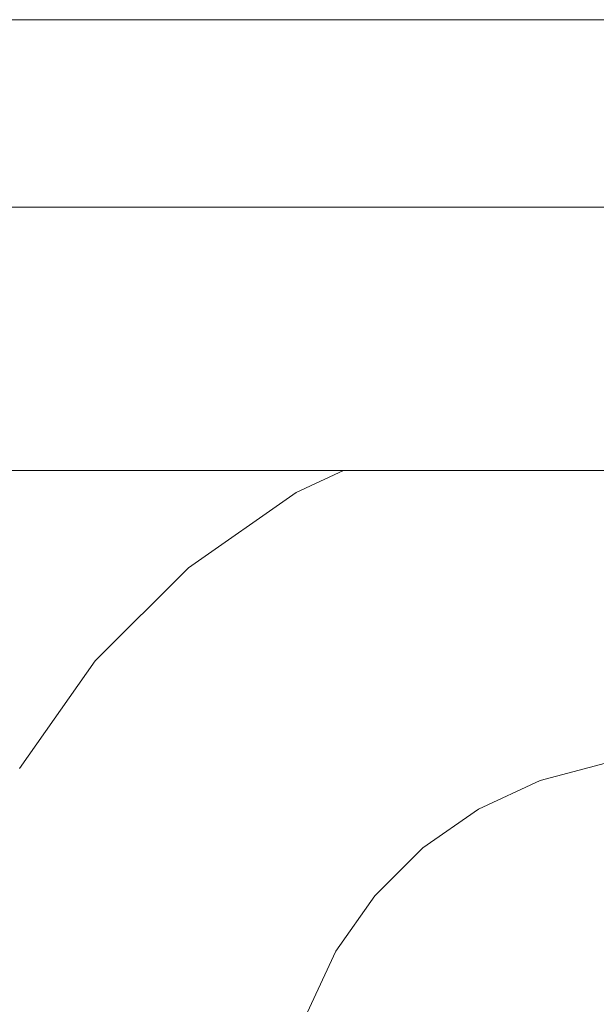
# Model space of a CAD drawing. Header units: millimetres. Extents: x -30280 to 309309, y -17460 to 4378.
# Tile 522 of 656: x 150482 to 150507, y -14493 to -14450. Entities that reach past the tile are written whole.
import ezdxf

# ---------------------------------------------------------------- set-up
doc = ezdxf.new("R2010")
doc.units = ezdxf.units.MM
doc.header["$MEASUREMENT"] = 0
doc.linetypes.add('Wipeout_Contour', pattern=[1000, 0, -1000])
doc.layers.add('P1_PLANTA PRIMERA_4_Nuevo_08_E_Envans secs', color=7, linetype='Continuous')
doc.layers.add('P1_PLANTA PRIMERA_4_Nuevo_09_EI_Mobiliari general', color=7, linetype='Continuous')
doc.layers.add('P1_PLANTA PRIMERA_4_Nuevo_09_EI_Mobiliari general_Pluma_Nº__1', color=7, linetype='Continuous', lineweight=5)

msp = doc.modelspace()

# ---------------------------------------------------------------- wipeouts: each hides what was drawn before it
at = {"color": 254, "linetype": 'Wipeout_Contour', "lineweight": 0, "ltscale": 11546169.40718183}
msp.add_wipeout([(147377.62, -12475.052), (147377.62, -14920.051), (147901.155, -14920.052), (147903.854, -14904.977), (147970.958, -14530.194), (147971.595, -14527.856), (147975.525, -14505.564), (147953.929, -14505.564), (147953.929, -14449.995), (147967.565, -14023.885), (148390.293, -14023.885), (148403.857, -14449.995), (148403.929, -14505.564), (148382.333, -14505.564), (148386.263, -14527.856), (148386.9, -14530.194), (148428.929, -14764.931), (148470.958, -14530.194), (148471.595, -14527.856), (148475.525, -14505.564), (148453.929, -14505.564), (148453.929, -14449.995), (148467.565, -14023.885), (148890.293, -14023.885), (148903.857, -14449.995), (148903.929, -14505.564), (148882.333, -14505.564), (148886.263, -14527.856), (148886.9, -14530.194), (148928.929, -14764.931), (148970.958, -14530.194), (148971.595, -14527.856), (148975.525, -14505.564), (148953.929, -14505.564), (148953.929, -14449.995), (148967.565, -14023.885), (149390.293, -14023.885), (149403.857, -14449.995), (149403.929, -14505.564), (149382.333, -14505.564), (149386.263, -14527.856), (149386.9, -14530.194), (149428.929, -14764.931), (149470.958, -14530.194), (149471.595, -14527.856), (149475.525, -14505.564), (149453.929, -14505.564), (149453.929, -14449.995), (149467.565, -14023.885), (149890.293, -14023.885), (149903.857, -14449.995), (149903.929, -14505.564), (149882.333, -14505.564), (149886.263, -14527.856), (149886.9, -14530.194), (149928.929, -14764.931), (149970.958, -14530.194), (149971.595, -14527.856), (149975.525, -14505.564), (149953.929, -14505.564), (149953.929, -14449.995), (149967.565, -14023.885), (150390.293, -14023.885), (150403.857, -14449.995), (150403.929, -14505.564), (150382.333, -14505.564), (150386.263, -14527.856), (150386.9, -14530.194), (150428.929, -14764.931), (150470.958, -14530.194), (150471.595, -14527.856), (150475.525, -14505.564), (150453.929, -14505.564), (150453.929, -14449.995), (150467.565, -14023.885), (150732.62, -14023.885), (150732.62, -12475.052)], dxfattribs=at).dxf.layer = 'P1_PLANTA PRIMERA_4_Nuevo_08_E_Envans secs'

# ---------------------------------------------------------------- next in the draw order: linework, layer by layer
at = {"layer": 'P1_PLANTA PRIMERA_4_Nuevo_09_EI_Mobiliari general_Pluma_Nº__1', "color": 7, "linetype": 'Continuous', "lineweight": 5}
msp.add_line((150903.929, -14449.995), (150453.929, -14449.995), dxfattribs=at)

# ---------------------------------------------------------------- next in the draw order: wipeouts: each hides what was drawn before it
at = {"color": 254, "linetype": 'Wipeout_Contour', "lineweight": 0, "ltscale": 605481.373048}
msp.add_wipeout([(150453.929, -14452.114), (150903.929, -14452.114), (150903.929, -14450.529), (150453.929, -14450.529)], dxfattribs=at).dxf.layer = 'P1_PLANTA PRIMERA_4_Nuevo_09_EI_Mobiliari general'
at = {"color": 254, "linetype": 'Wipeout_Contour', "lineweight": 0, "ltscale": 1511738.382006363}
msp.add_wipeout([(150453.929, -14469.75), (150453.929, -14505.297), (150475.572, -14505.297), (150477.638, -14493.585), (150479.13, -14488.018), (150481.569, -14482.795), (150484.879, -14478.077), (150488.96, -14474.006), (150493.686, -14470.707), (150495.751, -14469.75)], dxfattribs=at).dxf.layer = 'P1_PLANTA PRIMERA_4_Nuevo_09_EI_Mobiliari general'

# ---------------------------------------------------------------- next in the draw order: wipeouts: each hides what was drawn before it
at = {"color": 254, "linetype": 'Wipeout_Contour', "lineweight": 0, "ltscale": 605482.169934}
msp.add_wipeout([(150453.929, -14452.114), (150453.929, -14454.702), (150903.929, -14454.702), (150903.929, -14452.114)], dxfattribs=at).dxf.layer = 'P1_PLANTA PRIMERA_4_Nuevo_09_EI_Mobiliari general'
at = {"color": 254, "linetype": 'Wipeout_Contour', "lineweight": 0, "ltscale": 605486.210423}
msp.add_wipeout([(150453.929, -14469.75), (150903.929, -14469.75), (150903.929, -14458.215), (150453.929, -14458.215)], dxfattribs=at).dxf.layer = 'P1_PLANTA PRIMERA_4_Nuevo_09_EI_Mobiliari general'
at = {"color": 254, "linetype": 'Wipeout_Contour', "lineweight": 0, "ltscale": 4238475.452403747}
msp.add_wipeout([(150491.819, -14505.297), (150497.826, -14503.696), (150503.486, -14503.223), (150678.929, -14503.678), (150854.372, -14503.196), (150860.032, -14503.696), (150865.582, -14505.147), (150864.463, -14496.363), (150863.694, -14493.495), (150862.438, -14490.805), (150860.733, -14488.374), (150858.631, -14486.277), (150856.196, -14484.578), (150853.503, -14483.328), (150850.633, -14482.566), (150847.674, -14482.315), (150692.121, -14482.728), (150678.929, -14482.764), (150665.738, -14482.801), (150510.184, -14482.293), (150507.225, -14482.566), (150504.355, -14483.328), (150501.662, -14484.578), (150499.227, -14486.277), (150497.125, -14488.374), (150495.42, -14490.805), (150494.164, -14493.495), (150493.395, -14496.363)], dxfattribs=at).dxf.layer = 'P1_PLANTA PRIMERA_4_Nuevo_09_EI_Mobiliari general'
at = {"color": 254, "linetype": 'Wipeout_Contour', "lineweight": 0, "ltscale": 453528.999824}
msp.add_wipeout([(150481.674, -14482.856), (150479.245, -14488.059), (150481.987, -14483.037)], dxfattribs=at).dxf.layer = 'P1_PLANTA PRIMERA_4_Nuevo_09_EI_Mobiliari general'
at = {"color": 254, "linetype": 'Wipeout_Contour', "lineweight": 0, "ltscale": 604711.43003}
msp.add_wipeout([(150481.815, -14488.996), (150480.452, -14494.081), (150481.577, -14494.279), (150482.889, -14489.387)], dxfattribs=at).dxf.layer = 'P1_PLANTA PRIMERA_4_Nuevo_09_EI_Mobiliari general'

# ---------------------------------------------------------------- next in the draw order: wipeouts: each hides what was drawn before it
at = {"color": 254, "linetype": 'Wipeout_Contour', "lineweight": 0, "ltscale": 605483.335196}
msp.add_wipeout([(150453.929, -14454.702), (150453.929, -14458.215), (150903.929, -14458.215), (150903.929, -14454.702)], dxfattribs=at).dxf.layer = 'P1_PLANTA PRIMERA_4_Nuevo_09_EI_Mobiliari general'
at = {"color": 254, "linetype": 'Wipeout_Contour', "lineweight": 0, "ltscale": 453536.518387}
msp.add_wipeout([(150484.972, -14478.155), (150481.674, -14482.856), (150485.248, -14478.387)], dxfattribs=at).dxf.layer = 'P1_PLANTA PRIMERA_4_Nuevo_09_EI_Mobiliari general'

# ---------------------------------------------------------------- next in the draw order: linework, layer by layer
at = {"layer": 'P1_PLANTA PRIMERA_4_Nuevo_09_EI_Mobiliari general_Pluma_Nº__1', "color": 7, "linetype": 'Continuous', "lineweight": 5}
msp.add_line((150903.929, -14458.215), (150453.929, -14458.215), dxfattribs=at)

# ---------------------------------------------------------------- next in the draw order: wipeouts: each hides what was drawn before it
at = {"color": 254, "linetype": 'Wipeout_Contour', "lineweight": 0, "ltscale": 453546.606216}
msp.add_wipeout([(150489.038, -14474.099), (150484.972, -14478.155), (150489.269, -14474.376)], dxfattribs=at).dxf.layer = 'P1_PLANTA PRIMERA_4_Nuevo_09_EI_Mobiliari general'
at = {"color": 254, "linetype": 'Wipeout_Contour', "lineweight": 0, "ltscale": 453530.276693}
msp.add_wipeout([(150481.987, -14483.037), (150479.584, -14488.183), (150482.497, -14483.332)], dxfattribs=at).dxf.layer = 'P1_PLANTA PRIMERA_4_Nuevo_09_EI_Mobiliari general'

# ---------------------------------------------------------------- next in the draw order: wipeouts: each hides what was drawn before it
at = {"color": 254, "linetype": 'Wipeout_Contour', "lineweight": 0, "ltscale": 453558.948197}
msp.add_wipeout([(150493.747, -14470.813), (150489.038, -14474.099), (150493.927, -14471.126)], dxfattribs=at).dxf.layer = 'P1_PLANTA PRIMERA_4_Nuevo_09_EI_Mobiliari general'
at = {"color": 254, "linetype": 'Wipeout_Contour', "lineweight": 0, "ltscale": 453537.676307}
msp.add_wipeout([(150485.248, -14478.387), (150481.987, -14483.037), (150485.699, -14478.766)], dxfattribs=at).dxf.layer = 'P1_PLANTA PRIMERA_4_Nuevo_09_EI_Mobiliari general'
at = {"color": 254, "linetype": 'Wipeout_Contour', "lineweight": 0, "ltscale": 453532.1645}
msp.add_wipeout([(150482.497, -14483.332), (150480.137, -14488.384), (150483.189, -14483.732)], dxfattribs=at).dxf.layer = 'P1_PLANTA PRIMERA_4_Nuevo_09_EI_Mobiliari general'

# ---------------------------------------------------------------- next in the draw order: wipeouts: each hides what was drawn before it
at = {"color": 254, "linetype": 'Wipeout_Contour', "lineweight": 0, "ltscale": 453568.54569}
msp.add_wipeout([(150496.038, -14469.75), (150493.747, -14470.813), (150496.893, -14469.75)], dxfattribs=at).dxf.layer = 'P1_PLANTA PRIMERA_4_Nuevo_09_EI_Mobiliari general'
at = {"color": 254, "linetype": 'Wipeout_Contour', "lineweight": 0, "ltscale": 453547.61638}
msp.add_wipeout([(150489.269, -14474.376), (150485.248, -14478.387), (150489.647, -14474.828)], dxfattribs=at).dxf.layer = 'P1_PLANTA PRIMERA_4_Nuevo_09_EI_Mobiliari general'
at = {"color": 254, "linetype": 'Wipeout_Contour', "lineweight": 0, "ltscale": 453539.398175}
msp.add_wipeout([(150485.699, -14478.766), (150482.497, -14483.332), (150486.312, -14479.281)], dxfattribs=at).dxf.layer = 'P1_PLANTA PRIMERA_4_Nuevo_09_EI_Mobiliari general'
at = {"color": 254, "linetype": 'Wipeout_Contour', "lineweight": 0, "ltscale": 604716.584854}
msp.add_wipeout([(150484.043, -14484.226), (150481.815, -14488.996), (150482.889, -14489.387), (150485.032, -14484.797)], dxfattribs=at).dxf.layer = 'P1_PLANTA PRIMERA_4_Nuevo_09_EI_Mobiliari general'

# ---------------------------------------------------------------- next in the draw order: wipeouts: each hides what was drawn before it
at = {"color": 254, "linetype": 'Wipeout_Contour', "lineweight": 0, "ltscale": 453559.783974}
msp.add_wipeout([(150493.927, -14471.126), (150489.269, -14474.376), (150494.22, -14471.637)], dxfattribs=at).dxf.layer = 'P1_PLANTA PRIMERA_4_Nuevo_09_EI_Mobiliari general'
at = {"color": 254, "linetype": 'Wipeout_Contour', "lineweight": 0, "ltscale": 453549.124141}
msp.add_wipeout([(150489.647, -14474.828), (150485.699, -14478.766), (150490.161, -14475.441)], dxfattribs=at).dxf.layer = 'P1_PLANTA PRIMERA_4_Nuevo_09_EI_Mobiliari general'
at = {"color": 254, "linetype": 'Wipeout_Contour', "lineweight": 0, "ltscale": 604725.129916}
msp.add_wipeout([(150487.066, -14479.916), (150484.043, -14484.226), (150485.032, -14484.797), (150487.94, -14480.651)], dxfattribs=at).dxf.layer = 'P1_PLANTA PRIMERA_4_Nuevo_09_EI_Mobiliari general'
at = {"color": 254, "linetype": 'Wipeout_Contour', "lineweight": 0, "ltscale": 604716.156884}
msp.add_wipeout([(150482.889, -14489.387), (150481.577, -14494.279), (150482.821, -14494.499), (150484.076, -14489.82)], dxfattribs=at).dxf.layer = 'P1_PLANTA PRIMERA_4_Nuevo_09_EI_Mobiliari general'

# ---------------------------------------------------------------- next in the draw order: wipeouts: each hides what was drawn before it
at = {"color": 254, "linetype": 'Wipeout_Contour', "lineweight": 0, "ltscale": 453571.041689}
msp.add_wipeout([(150496.893, -14469.75), (150493.927, -14471.126), (150498.288, -14469.75)], dxfattribs=at).dxf.layer = 'P1_PLANTA PRIMERA_4_Nuevo_09_EI_Mobiliari general'
at = {"color": 254, "linetype": 'Wipeout_Contour', "lineweight": 0, "ltscale": 453561.034801}
msp.add_wipeout([(150494.22, -14471.637), (150489.647, -14474.828), (150494.619, -14472.33)], dxfattribs=at).dxf.layer = 'P1_PLANTA PRIMERA_4_Nuevo_09_EI_Mobiliari general'
at = {"color": 254, "linetype": 'Wipeout_Contour', "lineweight": 0, "ltscale": 604736.803284}
msp.add_wipeout([(150490.793, -14476.198), (150487.066, -14479.916), (150487.94, -14480.651), (150491.526, -14477.074)], dxfattribs=at).dxf.layer = 'P1_PLANTA PRIMERA_4_Nuevo_09_EI_Mobiliari general'
at = {"color": 254, "linetype": 'Wipeout_Contour', "lineweight": 0, "ltscale": 604721.100769}
msp.add_wipeout([(150485.032, -14484.797), (150482.889, -14489.387), (150484.076, -14489.82), (150486.126, -14485.43)], dxfattribs=at).dxf.layer = 'P1_PLANTA PRIMERA_4_Nuevo_09_EI_Mobiliari general'

# ---------------------------------------------------------------- next in the draw order: wipeouts: each hides what was drawn before it
at = {"color": 254, "linetype": 'Wipeout_Contour', "lineweight": 0, "ltscale": 453573.98951}
msp.add_wipeout([(150498.288, -14469.75), (150494.22, -14471.637), (150499.551, -14470.042)], dxfattribs=at).dxf.layer = 'P1_PLANTA PRIMERA_4_Nuevo_09_EI_Mobiliari general'
at = {"color": 254, "linetype": 'Wipeout_Contour', "lineweight": 0, "ltscale": 604751.248175}
msp.add_wipeout([(150495.111, -14473.185), (150490.793, -14476.198), (150491.526, -14477.074), (150495.68, -14474.175)], dxfattribs=at).dxf.layer = 'P1_PLANTA PRIMERA_4_Nuevo_09_EI_Mobiliari general'
at = {"color": 254, "linetype": 'Wipeout_Contour', "lineweight": 0, "ltscale": 604729.29725}
msp.add_wipeout([(150487.94, -14480.651), (150485.032, -14484.797), (150486.126, -14485.43), (150488.908, -14481.464)], dxfattribs=at).dxf.layer = 'P1_PLANTA PRIMERA_4_Nuevo_09_EI_Mobiliari general'
at = {"color": 254, "linetype": 'Wipeout_Contour', "lineweight": 0, "ltscale": 604721.286221}
msp.add_wipeout([(150484.076, -14489.82), (150482.821, -14494.499), (150484.148, -14494.733), (150485.342, -14490.281)], dxfattribs=at).dxf.layer = 'P1_PLANTA PRIMERA_4_Nuevo_09_EI_Mobiliari general'

# ---------------------------------------------------------------- next in the draw order: linework, layer by layer
at = {"layer": 'P1_PLANTA PRIMERA_4_Nuevo_09_EI_Mobiliari general_Pluma_Nº__1', "color": 7, "linetype": 'Continuous', "lineweight": 5}
for p, q in [((150493.686, -14470.707), (150495.751, -14469.75)), ((150481.569, -14482.795), (150484.879, -14478.077))]:
    msp.add_line(p, q, dxfattribs=at)

# ---------------------------------------------------------------- next in the draw order: wipeouts: each hides what was drawn before it
at = {"color": 254, "linetype": 'Wipeout_Contour', "lineweight": 0, "ltscale": 453586.895789}
msp.add_wipeout([(150499.551, -14470.042), (150504.479, -14469.75), (150500.651, -14469.75)], dxfattribs=at).dxf.layer = 'P1_PLANTA PRIMERA_4_Nuevo_09_EI_Mobiliari general'
at = {"color": 254, "linetype": 'Wipeout_Contour', "lineweight": 0, "ltscale": 604768.02344}
msp.add_wipeout([(150499.886, -14470.969), (150495.111, -14473.185), (150495.68, -14474.175), (150500.275, -14472.043)], dxfattribs=at).dxf.layer = 'P1_PLANTA PRIMERA_4_Nuevo_09_EI_Mobiliari general'
at = {"color": 254, "linetype": 'Wipeout_Contour', "lineweight": 0, "ltscale": 604740.49492}
msp.add_wipeout([(150491.526, -14477.074), (150487.94, -14480.651), (150488.908, -14481.464), (150492.337, -14478.043)], dxfattribs=at).dxf.layer = 'P1_PLANTA PRIMERA_4_Nuevo_09_EI_Mobiliari general'
at = {"color": 254, "linetype": 'Wipeout_Contour', "lineweight": 0, "ltscale": 604726.001447}
msp.add_wipeout([(150486.126, -14485.43), (150484.076, -14489.82), (150485.342, -14490.281), (150487.292, -14486.104)], dxfattribs=at).dxf.layer = 'P1_PLANTA PRIMERA_4_Nuevo_09_EI_Mobiliari general'

# ---------------------------------------------------------------- next in the draw order: wipeouts: each hides what was drawn before it
at = {"color": 254, "linetype": 'Wipeout_Contour', "lineweight": 0, "ltscale": 755984.67913}
msp.add_wipeout([(150504.479, -14469.75), (150499.886, -14470.969), (150500.275, -14472.043), (150505.17, -14470.743), (150504.998, -14469.75)], dxfattribs=at).dxf.layer = 'P1_PLANTA PRIMERA_4_Nuevo_09_EI_Mobiliari general'
at = {"color": 254, "linetype": 'Wipeout_Contour', "lineweight": 0, "ltscale": 604754.351437}
msp.add_wipeout([(150495.68, -14474.175), (150491.526, -14477.074), (150492.337, -14478.043), (150496.31, -14475.271)], dxfattribs=at).dxf.layer = 'P1_PLANTA PRIMERA_4_Nuevo_09_EI_Mobiliari general'
at = {"color": 254, "linetype": 'Wipeout_Contour', "lineweight": 0, "ltscale": 604733.819841}
msp.add_wipeout([(150488.908, -14481.464), (150486.126, -14485.43), (150487.292, -14486.104), (150489.939, -14482.331)], dxfattribs=at).dxf.layer = 'P1_PLANTA PRIMERA_4_Nuevo_09_EI_Mobiliari general'
at = {"color": 254, "linetype": 'Wipeout_Contour', "lineweight": 0, "ltscale": 604726.662112}
msp.add_wipeout([(150485.342, -14490.281), (150484.148, -14494.733), (150485.516, -14494.974), (150486.647, -14490.756)], dxfattribs=at).dxf.layer = 'P1_PLANTA PRIMERA_4_Nuevo_09_EI_Mobiliari general'

# ---------------------------------------------------------------- next in the draw order: linework, layer by layer
at = {"layer": 'P1_PLANTA PRIMERA_4_Nuevo_09_EI_Mobiliari general_Pluma_Nº__1', "color": 7, "linetype": 'Continuous', "lineweight": 5}
msp.add_line((150488.96, -14474.006), (150493.686, -14470.707), dxfattribs=at)

# ---------------------------------------------------------------- next in the draw order: wipeouts: each hides what was drawn before it
at = {"color": 254, "linetype": 'Wipeout_Contour', "lineweight": 0, "ltscale": 604806.38815}
msp.add_wipeout([(150510.156, -14469.75), (150504.998, -14469.75), (150505.17, -14470.743), (150510.154, -14470.32)], dxfattribs=at).dxf.layer = 'P1_PLANTA PRIMERA_4_Nuevo_09_EI_Mobiliari general'
at = {"color": 254, "linetype": 'Wipeout_Contour', "lineweight": 0, "ltscale": 604770.443559}
msp.add_wipeout([(150500.275, -14472.043), (150495.68, -14474.175), (150496.31, -14475.271), (150500.705, -14473.232)], dxfattribs=at).dxf.layer = 'P1_PLANTA PRIMERA_4_Nuevo_09_EI_Mobiliari general'
at = {"color": 254, "linetype": 'Wipeout_Contour', "lineweight": 0, "ltscale": 604744.501457}
msp.add_wipeout([(150492.337, -14478.043), (150488.908, -14481.464), (150489.939, -14482.331), (150493.202, -14479.076)], dxfattribs=at).dxf.layer = 'P1_PLANTA PRIMERA_4_Nuevo_09_EI_Mobiliari general'
at = {"color": 254, "linetype": 'Wipeout_Contour', "lineweight": 0, "ltscale": 604731.13791}
msp.add_wipeout([(150487.292, -14486.104), (150485.342, -14490.281), (150486.647, -14490.756), (150488.494, -14486.8)], dxfattribs=at).dxf.layer = 'P1_PLANTA PRIMERA_4_Nuevo_09_EI_Mobiliari general'

# ---------------------------------------------------------------- next in the draw order: linework, layer by layer
at = {"layer": 'P1_PLANTA PRIMERA_4_Nuevo_09_EI_Mobiliari general_Pluma_Nº__1', "color": 7, "linetype": 'Continuous', "lineweight": 5}
for p, q in [((150903.929, -14469.75), (150453.929, -14469.75)), ((150484.879, -14478.077), (150488.96, -14474.006))]:
    msp.add_line(p, q, dxfattribs=at)

# ---------------------------------------------------------------- next in the draw order: wipeouts: each hides what was drawn before it
at = {"color": 254, "linetype": 'Wipeout_Contour', "lineweight": 0, "ltscale": 604788.279886}
msp.add_wipeout([(150505.17, -14470.743), (150500.275, -14472.043), (150500.705, -14473.232), (150505.387, -14471.989)], dxfattribs=at).dxf.layer = 'P1_PLANTA PRIMERA_4_Nuevo_09_EI_Mobiliari general'
at = {"color": 254, "linetype": 'Wipeout_Contour', "lineweight": 0, "ltscale": 604757.719642}
msp.add_wipeout([(150496.31, -14475.271), (150492.337, -14478.043), (150493.202, -14479.076), (150496.982, -14476.438)], dxfattribs=at).dxf.layer = 'P1_PLANTA PRIMERA_4_Nuevo_09_EI_Mobiliari general'
at = {"color": 254, "linetype": 'Wipeout_Contour', "lineweight": 0, "ltscale": 604738.560221}
msp.add_wipeout([(150489.939, -14482.331), (150487.292, -14486.104), (150488.494, -14486.8), (150491.002, -14483.225)], dxfattribs=at).dxf.layer = 'P1_PLANTA PRIMERA_4_Nuevo_09_EI_Mobiliari general'
at = {"color": 254, "linetype": 'Wipeout_Contour', "lineweight": 0, "ltscale": 604732.121164}
msp.add_wipeout([(150486.647, -14490.756), (150485.516, -14494.974), (150486.884, -14495.215), (150487.952, -14491.232)], dxfattribs=at).dxf.layer = 'P1_PLANTA PRIMERA_4_Nuevo_09_EI_Mobiliari general'

# ---------------------------------------------------------------- next in the draw order: wipeouts: each hides what was drawn before it
at = {"color": 254, "linetype": 'Wipeout_Contour', "lineweight": 0, "ltscale": 604807.192604}
msp.add_wipeout([(150505.17, -14470.743), (150505.387, -14471.989), (150510.151, -14471.584), (150510.154, -14470.32)], dxfattribs=at).dxf.layer = 'P1_PLANTA PRIMERA_4_Nuevo_09_EI_Mobiliari general'
at = {"color": 254, "linetype": 'Wipeout_Contour', "lineweight": 0, "ltscale": 604773.070588}
msp.add_wipeout([(150500.705, -14473.232), (150496.31, -14475.271), (150496.982, -14476.438), (150501.163, -14474.498)], dxfattribs=at).dxf.layer = 'P1_PLANTA PRIMERA_4_Nuevo_09_EI_Mobiliari general'
at = {"color": 254, "linetype": 'Wipeout_Contour', "lineweight": 0, "ltscale": 604748.701129}
msp.add_wipeout([(150493.202, -14479.076), (150489.939, -14482.331), (150491.002, -14483.225), (150494.093, -14480.141)], dxfattribs=at).dxf.layer = 'P1_PLANTA PRIMERA_4_Nuevo_09_EI_Mobiliari general'
at = {"color": 254, "linetype": 'Wipeout_Contour', "lineweight": 0, "ltscale": 604736.354054}
msp.add_wipeout([(150488.494, -14486.8), (150486.647, -14490.756), (150487.952, -14491.232), (150489.697, -14487.495)], dxfattribs=at).dxf.layer = 'P1_PLANTA PRIMERA_4_Nuevo_09_EI_Mobiliari general'

# ---------------------------------------------------------------- next in the draw order: wipeouts: each hides what was drawn before it
at = {"color": 254, "linetype": 'Wipeout_Contour', "lineweight": 0, "ltscale": 604790.085474}
msp.add_wipeout([(150505.387, -14471.989), (150500.705, -14473.232), (150501.163, -14474.498), (150505.617, -14473.316)], dxfattribs=at).dxf.layer = 'P1_PLANTA PRIMERA_4_Nuevo_09_EI_Mobiliari general'
at = {"color": 254, "linetype": 'Wipeout_Contour', "lineweight": 0, "ltscale": 604761.25044}
msp.add_wipeout([(150496.982, -14476.438), (150493.202, -14479.076), (150494.093, -14480.141), (150497.674, -14477.643)], dxfattribs=at).dxf.layer = 'P1_PLANTA PRIMERA_4_Nuevo_09_EI_Mobiliari general'
at = {"color": 254, "linetype": 'Wipeout_Contour', "lineweight": 0, "ltscale": 604743.374341}
msp.add_wipeout([(150491.002, -14483.225), (150488.494, -14486.8), (150489.697, -14487.495), (150492.065, -14484.119)], dxfattribs=at).dxf.layer = 'P1_PLANTA PRIMERA_4_Nuevo_09_EI_Mobiliari general'
at = {"color": 254, "linetype": 'Wipeout_Contour', "lineweight": 0, "ltscale": 604737.497483}
msp.add_wipeout([(150487.952, -14491.232), (150486.884, -14495.215), (150488.211, -14495.449), (150489.218, -14491.693)], dxfattribs=at).dxf.layer = 'P1_PLANTA PRIMERA_4_Nuevo_09_EI_Mobiliari general'

# ---------------------------------------------------------------- next in the draw order: wipeouts: each hides what was drawn before it
at = {"color": 254, "linetype": 'Wipeout_Contour', "lineweight": 0, "ltscale": 604808.19742}
msp.add_wipeout([(150510.214, -14471.579), (150505.387, -14471.989), (150505.617, -14473.316), (150510.147, -14472.931)], dxfattribs=at).dxf.layer = 'P1_PLANTA PRIMERA_4_Nuevo_09_EI_Mobiliari general'
at = {"color": 254, "linetype": 'Wipeout_Contour', "lineweight": 0, "ltscale": 604775.824722}
msp.add_wipeout([(150501.163, -14474.498), (150496.982, -14476.438), (150497.674, -14477.643), (150501.635, -14475.805)], dxfattribs=at).dxf.layer = 'P1_PLANTA PRIMERA_4_Nuevo_09_EI_Mobiliari general'
at = {"color": 254, "linetype": 'Wipeout_Contour', "lineweight": 0, "ltscale": 604752.966342}
msp.add_wipeout([(150494.093, -14480.141), (150491.002, -14483.225), (150492.065, -14484.119), (150494.985, -14481.207)], dxfattribs=at).dxf.layer = 'P1_PLANTA PRIMERA_4_Nuevo_09_EI_Mobiliari general'
at = {"color": 254, "linetype": 'Wipeout_Contour', "lineweight": 0, "ltscale": 604741.491389}
msp.add_wipeout([(150489.697, -14487.495), (150487.952, -14491.232), (150489.218, -14491.693), (150490.863, -14488.17)], dxfattribs=at).dxf.layer = 'P1_PLANTA PRIMERA_4_Nuevo_09_EI_Mobiliari general'

# ---------------------------------------------------------------- next in the draw order: wipeouts: each hides what was drawn before it
at = {"color": 254, "linetype": 'Wipeout_Contour', "lineweight": 0, "ltscale": 604791.978826}
msp.add_wipeout([(150505.617, -14473.316), (150501.163, -14474.498), (150501.635, -14475.805), (150505.855, -14474.684)], dxfattribs=at).dxf.layer = 'P1_PLANTA PRIMERA_4_Nuevo_09_EI_Mobiliari general'
at = {"color": 254, "linetype": 'Wipeout_Contour', "lineweight": 0, "ltscale": 604764.836587}
msp.add_wipeout([(150497.674, -14477.643), (150494.093, -14480.141), (150494.985, -14481.207), (150498.367, -14478.847)], dxfattribs=at).dxf.layer = 'P1_PLANTA PRIMERA_4_Nuevo_09_EI_Mobiliari general'
at = {"color": 254, "linetype": 'Wipeout_Contour', "lineweight": 0, "ltscale": 604748.115954}
msp.add_wipeout([(150492.065, -14484.119), (150489.697, -14487.495), (150490.863, -14488.17), (150493.096, -14484.986)], dxfattribs=at).dxf.layer = 'P1_PLANTA PRIMERA_4_Nuevo_09_EI_Mobiliari general'
at = {"color": 254, "linetype": 'Wipeout_Contour', "lineweight": 0, "ltscale": 604742.627722}
msp.add_wipeout([(150489.218, -14491.693), (150488.211, -14495.449), (150489.455, -14495.668), (150490.405, -14492.126)], dxfattribs=at).dxf.layer = 'P1_PLANTA PRIMERA_4_Nuevo_09_EI_Mobiliari general'

# ---------------------------------------------------------------- next in the draw order: wipeouts: each hides what was drawn before it
at = {"color": 254, "linetype": 'Wipeout_Contour', "lineweight": 0, "ltscale": 604809.220977}
msp.add_wipeout([(150510.21, -14472.926), (150505.617, -14473.316), (150505.855, -14474.684), (150510.206, -14474.315)], dxfattribs=at).dxf.layer = 'P1_PLANTA PRIMERA_4_Nuevo_09_EI_Mobiliari general'
at = {"color": 254, "linetype": 'Wipeout_Contour', "lineweight": 0, "ltscale": 604778.622347}
msp.add_wipeout([(150501.635, -14475.805), (150497.674, -14477.643), (150498.367, -14478.847), (150502.107, -14477.111)], dxfattribs=at).dxf.layer = 'P1_PLANTA PRIMERA_4_Nuevo_09_EI_Mobiliari general'
at = {"color": 254, "linetype": 'Wipeout_Contour', "lineweight": 0, "ltscale": 604757.167558}
msp.add_wipeout([(150494.985, -14481.207), (150492.065, -14484.119), (150493.096, -14484.986), (150495.849, -14482.24)], dxfattribs=at).dxf.layer = 'P1_PLANTA PRIMERA_4_Nuevo_09_EI_Mobiliari general'
at = {"color": 254, "linetype": 'Wipeout_Contour', "lineweight": 0, "ltscale": 604746.393866}
msp.add_wipeout([(150490.863, -14488.17), (150489.218, -14491.693), (150490.405, -14492.126), (150491.957, -14488.802)], dxfattribs=at).dxf.layer = 'P1_PLANTA PRIMERA_4_Nuevo_09_EI_Mobiliari general'

# ---------------------------------------------------------------- next in the draw order: wipeouts: each hides what was drawn before it
at = {"color": 254, "linetype": 'Wipeout_Contour', "lineweight": 0, "ltscale": 604793.90251}
msp.add_wipeout([(150505.855, -14474.684), (150501.635, -14475.805), (150502.107, -14477.111), (150506.093, -14476.053)], dxfattribs=at).dxf.layer = 'P1_PLANTA PRIMERA_4_Nuevo_09_EI_Mobiliari general'
at = {"color": 254, "linetype": 'Wipeout_Contour', "lineweight": 0, "ltscale": 604768.369213}
msp.add_wipeout([(150498.367, -14478.847), (150494.985, -14481.207), (150495.849, -14482.24), (150499.038, -14480.015)], dxfattribs=at).dxf.layer = 'P1_PLANTA PRIMERA_4_Nuevo_09_EI_Mobiliari general'
at = {"color": 254, "linetype": 'Wipeout_Contour', "lineweight": 0, "ltscale": 604752.641071}
msp.add_wipeout([(150493.096, -14484.986), (150490.863, -14488.17), (150491.957, -14488.802), (150494.063, -14485.8)], dxfattribs=at).dxf.layer = 'P1_PLANTA PRIMERA_4_Nuevo_09_EI_Mobiliari general'
at = {"color": 254, "linetype": 'Wipeout_Contour', "lineweight": 0, "ltscale": 604747.35605}
msp.add_wipeout([(150490.405, -14492.126), (150489.455, -14495.668), (150490.58, -14495.867), (150491.478, -14492.517)], dxfattribs=at).dxf.layer = 'P1_PLANTA PRIMERA_4_Nuevo_09_EI_Mobiliari general'

# ---------------------------------------------------------------- next in the draw order: wipeouts: each hides what was drawn before it
at = {"color": 254, "linetype": 'Wipeout_Contour', "lineweight": 0, "ltscale": 604810.212048}
msp.add_wipeout([(150510.206, -14474.315), (150505.855, -14474.684), (150506.093, -14476.053), (150510.202, -14475.704)], dxfattribs=at).dxf.layer = 'P1_PLANTA PRIMERA_4_Nuevo_09_EI_Mobiliari general'
at = {"color": 254, "linetype": 'Wipeout_Contour', "lineweight": 0, "ltscale": 604781.378582}
msp.add_wipeout([(150502.107, -14477.111), (150498.367, -14478.847), (150499.038, -14480.015), (150502.565, -14478.378)], dxfattribs=at).dxf.layer = 'P1_PLANTA PRIMERA_4_Nuevo_09_EI_Mobiliari general'
at = {"color": 254, "linetype": 'Wipeout_Contour', "lineweight": 0, "ltscale": 604761.177244}
msp.add_wipeout([(150495.849, -14482.24), (150493.096, -14484.986), (150494.063, -14485.8), (150496.66, -14483.209)], dxfattribs=at).dxf.layer = 'P1_PLANTA PRIMERA_4_Nuevo_09_EI_Mobiliari general'
at = {"color": 254, "linetype": 'Wipeout_Contour', "lineweight": 0, "ltscale": 604750.912629}
msp.add_wipeout([(150491.957, -14488.802), (150490.405, -14492.126), (150491.478, -14492.517), (150492.946, -14489.374)], dxfattribs=at).dxf.layer = 'P1_PLANTA PRIMERA_4_Nuevo_09_EI_Mobiliari general'
at = {"color": 254, "linetype": 'Wipeout_Contour', "lineweight": 0, "ltscale": 453566.097415}
msp.add_wipeout([(150492.405, -14492.854), (150491.551, -14496.038), (150493.156, -14493.128)], dxfattribs=at).dxf.layer = 'P1_PLANTA PRIMERA_4_Nuevo_09_EI_Mobiliari general'

# ---------------------------------------------------------------- next in the draw order: wipeouts: each hides what was drawn before it
at = {"color": 254, "linetype": 'Wipeout_Contour', "lineweight": 0, "ltscale": 604795.798239}
msp.add_wipeout([(150506.093, -14476.053), (150502.107, -14477.111), (150502.565, -14478.378), (150506.324, -14477.38)], dxfattribs=at).dxf.layer = 'P1_PLANTA PRIMERA_4_Nuevo_09_EI_Mobiliari general'
at = {"color": 254, "linetype": 'Wipeout_Contour', "lineweight": 0, "ltscale": 604771.741132}
msp.add_wipeout([(150499.038, -14480.015), (150495.849, -14482.24), (150496.66, -14483.209), (150499.668, -14481.11)], dxfattribs=at).dxf.layer = 'P1_PLANTA PRIMERA_4_Nuevo_09_EI_Mobiliari general'
at = {"color": 254, "linetype": 'Wipeout_Contour', "lineweight": 0, "ltscale": 604756.812348}
msp.add_wipeout([(150494.063, -14485.8), (150491.957, -14488.802), (150492.946, -14489.374), (150494.938, -14486.535)], dxfattribs=at).dxf.layer = 'P1_PLANTA PRIMERA_4_Nuevo_09_EI_Mobiliari general'
at = {"color": 254, "linetype": 'Wipeout_Contour', "lineweight": 0, "ltscale": 453568.667804}
msp.add_wipeout([(150493.8, -14489.868), (150492.405, -14492.854), (150494.492, -14490.268)], dxfattribs=at).dxf.layer = 'P1_PLANTA PRIMERA_4_Nuevo_09_EI_Mobiliari general'

# ---------------------------------------------------------------- next in the draw order: wipeouts: each hides what was drawn before it
at = {"color": 254, "linetype": 'Wipeout_Contour', "lineweight": 0, "ltscale": 604811.189452}
msp.add_wipeout([(150510.202, -14475.704), (150506.093, -14476.053), (150506.324, -14477.38), (150510.198, -14477.051)], dxfattribs=at).dxf.layer = 'P1_PLANTA PRIMERA_4_Nuevo_09_EI_Mobiliari general'
at = {"color": 254, "linetype": 'Wipeout_Contour', "lineweight": 0, "ltscale": 604784.00987}
msp.add_wipeout([(150502.565, -14478.378), (150499.038, -14480.015), (150499.668, -14481.11), (150502.995, -14479.566)], dxfattribs=at).dxf.layer = 'P1_PLANTA PRIMERA_4_Nuevo_09_EI_Mobiliari general'
at = {"color": 254, "linetype": 'Wipeout_Contour', "lineweight": 0, "ltscale": 604764.873752}
msp.add_wipeout([(150496.66, -14483.209), (150494.063, -14485.8), (150494.938, -14486.535), (150497.393, -14484.085)], dxfattribs=at).dxf.layer = 'P1_PLANTA PRIMERA_4_Nuevo_09_EI_Mobiliari general'
at = {"color": 254, "linetype": 'Wipeout_Contour', "lineweight": 0, "ltscale": 453572.870475}
msp.add_wipeout([(150495.692, -14487.169), (150493.8, -14489.868), (150496.305, -14487.684)], dxfattribs=at).dxf.layer = 'P1_PLANTA PRIMERA_4_Nuevo_09_EI_Mobiliari general'
at = {"color": 254, "linetype": 'Wipeout_Contour', "lineweight": 0, "ltscale": 453570.647745}
msp.add_wipeout([(150494.492, -14490.268), (150493.156, -14493.128), (150495.002, -14490.563)], dxfattribs=at).dxf.layer = 'P1_PLANTA PRIMERA_4_Nuevo_09_EI_Mobiliari general'

# ---------------------------------------------------------------- next in the draw order: wipeouts: each hides what was drawn before it
at = {"color": 254, "linetype": 'Wipeout_Contour', "lineweight": 0, "ltscale": 604797.608639}
msp.add_wipeout([(150506.324, -14477.38), (150502.565, -14478.378), (150502.995, -14479.566), (150506.54, -14478.625)], dxfattribs=at).dxf.layer = 'P1_PLANTA PRIMERA_4_Nuevo_09_EI_Mobiliari general'
at = {"color": 254, "linetype": 'Wipeout_Contour', "lineweight": 0, "ltscale": 604774.850109}
msp.add_wipeout([(150499.668, -14481.11), (150496.66, -14483.209), (150497.393, -14484.085), (150500.237, -14482.1)], dxfattribs=at).dxf.layer = 'P1_PLANTA PRIMERA_4_Nuevo_09_EI_Mobiliari general'
at = {"color": 254, "linetype": 'Wipeout_Contour', "lineweight": 0, "ltscale": 453578.549845}
msp.add_wipeout([(150498.026, -14484.842), (150495.692, -14487.169), (150498.539, -14485.455)], dxfattribs=at).dxf.layer = 'P1_PLANTA PRIMERA_4_Nuevo_09_EI_Mobiliari general'
at = {"color": 254, "linetype": 'Wipeout_Contour', "lineweight": 0, "ltscale": 453574.692965}
msp.add_wipeout([(150496.305, -14487.684), (150494.492, -14490.268), (150496.756, -14488.063)], dxfattribs=at).dxf.layer = 'P1_PLANTA PRIMERA_4_Nuevo_09_EI_Mobiliari general'
at = {"color": 254, "linetype": 'Wipeout_Contour', "lineweight": 0, "ltscale": 453571.997754}
msp.add_wipeout([(150495.002, -14490.563), (150493.71, -14493.33), (150495.315, -14490.744)], dxfattribs=at).dxf.layer = 'P1_PLANTA PRIMERA_4_Nuevo_09_EI_Mobiliari general'

# ---------------------------------------------------------------- next in the draw order: linework, layer by layer
at = {"layer": 'P1_PLANTA PRIMERA_4_Nuevo_09_EI_Mobiliari general_Pluma_Nº__1', "color": 7, "linetype": 'Continuous', "lineweight": 5}
msp.add_line((150494.163, -14493.495), (150495.42, -14490.805), dxfattribs=at)

# ---------------------------------------------------------------- next in the draw order: wipeouts: each hides what was drawn before it
at = {"color": 254, "linetype": 'Wipeout_Contour', "lineweight": 0, "ltscale": 604812.123751}
msp.add_wipeout([(150510.198, -14477.051), (150506.324, -14477.38), (150506.54, -14478.625), (150510.195, -14478.315)], dxfattribs=at).dxf.layer = 'P1_PLANTA PRIMERA_4_Nuevo_09_EI_Mobiliari general'
at = {"color": 254, "linetype": 'Wipeout_Contour', "lineweight": 0, "ltscale": 604786.436512}
msp.add_wipeout([(150502.995, -14479.566), (150499.668, -14481.11), (150500.237, -14482.1), (150503.384, -14480.641)], dxfattribs=at).dxf.layer = 'P1_PLANTA PRIMERA_4_Nuevo_09_EI_Mobiliari general'
at = {"color": 254, "linetype": 'Wipeout_Contour', "lineweight": 0, "ltscale": 453585.521385}
msp.add_wipeout([(150500.729, -14482.955), (150498.026, -14484.842), (150501.128, -14483.649)], dxfattribs=at).dxf.layer = 'P1_PLANTA PRIMERA_4_Nuevo_09_EI_Mobiliari general'
at = {"color": 254, "linetype": 'Wipeout_Contour', "lineweight": 0, "ltscale": 453580.156759}
msp.add_wipeout([(150498.539, -14485.455), (150496.305, -14487.684), (150498.917, -14485.907)], dxfattribs=at).dxf.layer = 'P1_PLANTA PRIMERA_4_Nuevo_09_EI_Mobiliari general'
at = {"color": 254, "linetype": 'Wipeout_Contour', "lineweight": 0, "ltscale": 453575.943591}
msp.add_wipeout([(150496.756, -14488.063), (150495.002, -14490.563), (150497.032, -14488.296)], dxfattribs=at).dxf.layer = 'P1_PLANTA PRIMERA_4_Nuevo_09_EI_Mobiliari general'

# ---------------------------------------------------------------- next in the draw order: linework, layer by layer
at = {"layer": 'P1_PLANTA PRIMERA_4_Nuevo_09_EI_Mobiliari general_Pluma_Nº__1', "color": 7, "linetype": 'Continuous', "lineweight": 5}
msp.add_line((150495.42, -14490.805), (150497.125, -14488.374), dxfattribs=at)

# ---------------------------------------------------------------- next in the draw order: wipeouts: each hides what was drawn before it
at = {"color": 254, "linetype": 'Wipeout_Contour', "lineweight": 0, "ltscale": 604799.278987}
msp.add_wipeout([(150506.54, -14478.625), (150502.995, -14479.566), (150503.384, -14480.641), (150506.736, -14479.751)], dxfattribs=at).dxf.layer = 'P1_PLANTA PRIMERA_4_Nuevo_09_EI_Mobiliari general'
at = {"color": 254, "linetype": 'Wipeout_Contour', "lineweight": 0, "ltscale": 453593.569146}
msp.add_wipeout([(150503.719, -14481.568), (150500.729, -14482.955), (150503.991, -14482.32)], dxfattribs=at).dxf.layer = 'P1_PLANTA PRIMERA_4_Nuevo_09_EI_Mobiliari general'
at = {"color": 254, "linetype": 'Wipeout_Contour', "lineweight": 0, "ltscale": 453586.861123}
msp.add_wipeout([(150501.128, -14483.649), (150498.539, -14485.455), (150501.421, -14484.16)], dxfattribs=at).dxf.layer = 'P1_PLANTA PRIMERA_4_Nuevo_09_EI_Mobiliari general'
at = {"color": 254, "linetype": 'Wipeout_Contour', "lineweight": 0, "ltscale": 453581.264027}
msp.add_wipeout([(150498.917, -14485.907), (150496.756, -14488.063), (150499.149, -14486.184)], dxfattribs=at).dxf.layer = 'P1_PLANTA PRIMERA_4_Nuevo_09_EI_Mobiliari general'

# ---------------------------------------------------------------- next in the draw order: linework, layer by layer
at = {"layer": 'P1_PLANTA PRIMERA_4_Nuevo_09_EI_Mobiliari general_Pluma_Nº__1', "color": 7, "linetype": 'Continuous', "lineweight": 5}
msp.add_line((150497.125, -14488.374), (150499.227, -14486.277), dxfattribs=at)

# ---------------------------------------------------------------- next in the draw order: wipeouts: each hides what was drawn before it
at = {"color": 254, "linetype": 'Wipeout_Contour', "lineweight": 0, "ltscale": 604812.986869}
msp.add_wipeout([(150510.195, -14478.315), (150506.54, -14478.625), (150506.736, -14479.751), (150510.192, -14479.457)], dxfattribs=at).dxf.layer = 'P1_PLANTA PRIMERA_4_Nuevo_09_EI_Mobiliari general'
at = {"color": 254, "linetype": 'Wipeout_Contour', "lineweight": 0, "ltscale": 453602.456965}
msp.add_wipeout([(150506.905, -14480.722), (150503.719, -14481.568), (150507.042, -14481.51)], dxfattribs=at).dxf.layer = 'P1_PLANTA PRIMERA_4_Nuevo_09_EI_Mobiliari general'
at = {"color": 254, "linetype": 'Wipeout_Contour', "lineweight": 0, "ltscale": 453594.597939}
msp.add_wipeout([(150503.991, -14482.32), (150501.128, -14483.649), (150504.191, -14482.874)], dxfattribs=at).dxf.layer = 'P1_PLANTA PRIMERA_4_Nuevo_09_EI_Mobiliari general'
at = {"color": 254, "linetype": 'Wipeout_Contour', "lineweight": 0, "ltscale": 453587.786627}
msp.add_wipeout([(150501.421, -14484.16), (150498.917, -14485.907), (150501.601, -14484.472)], dxfattribs=at).dxf.layer = 'P1_PLANTA PRIMERA_4_Nuevo_09_EI_Mobiliari general'

# ---------------------------------------------------------------- next in the draw order: linework, layer by layer
at = {"layer": 'P1_PLANTA PRIMERA_4_Nuevo_09_EI_Mobiliari general_Pluma_Nº__1', "color": 7, "linetype": 'Continuous', "lineweight": 5}
msp.add_line((150499.227, -14486.277), (150501.662, -14484.578), dxfattribs=at)

# ---------------------------------------------------------------- next in the draw order: wipeouts: each hides what was drawn before it
at = {"color": 254, "linetype": 'Wipeout_Contour', "lineweight": 0, "ltscale": 453603.137894}
msp.add_wipeout([(150507.042, -14481.51), (150503.991, -14482.32), (150507.143, -14482.091)], dxfattribs=at).dxf.layer = 'P1_PLANTA PRIMERA_4_Nuevo_09_EI_Mobiliari general'
at = {"color": 254, "linetype": 'Wipeout_Contour', "lineweight": 0, "ltscale": 453595.309012}
msp.add_wipeout([(150504.191, -14482.874), (150501.421, -14484.16), (150504.314, -14483.214)], dxfattribs=at).dxf.layer = 'P1_PLANTA PRIMERA_4_Nuevo_09_EI_Mobiliari general'

# ---------------------------------------------------------------- next in the draw order: linework, layer by layer
at = {"layer": 'P1_PLANTA PRIMERA_4_Nuevo_09_EI_Mobiliari general_Pluma_Nº__1', "color": 7, "linetype": 'Continuous', "lineweight": 5}
msp.add_line((150501.662, -14484.578), (150504.356, -14483.328), dxfattribs=at)

# ---------------------------------------------------------------- next in the draw order: wipeouts: each hides what was drawn before it
at = {"color": 254, "linetype": 'Wipeout_Contour', "lineweight": 0, "ltscale": 453603.60546}
msp.add_wipeout([(150507.143, -14482.091), (150504.191, -14482.874), (150507.204, -14482.446)], dxfattribs=at).dxf.layer = 'P1_PLANTA PRIMERA_4_Nuevo_09_EI_Mobiliari general'

# ---------------------------------------------------------------- next in the draw order: linework, layer by layer
at = {"layer": 'P1_PLANTA PRIMERA_4_Nuevo_09_EI_Mobiliari general_Pluma_Nº__1', "color": 7, "linetype": 'Continuous', "lineweight": 5}
msp.add_line((150504.356, -14483.328), (150507.225, -14482.566), dxfattribs=at)

doc.saveas('drawing.dxf')
